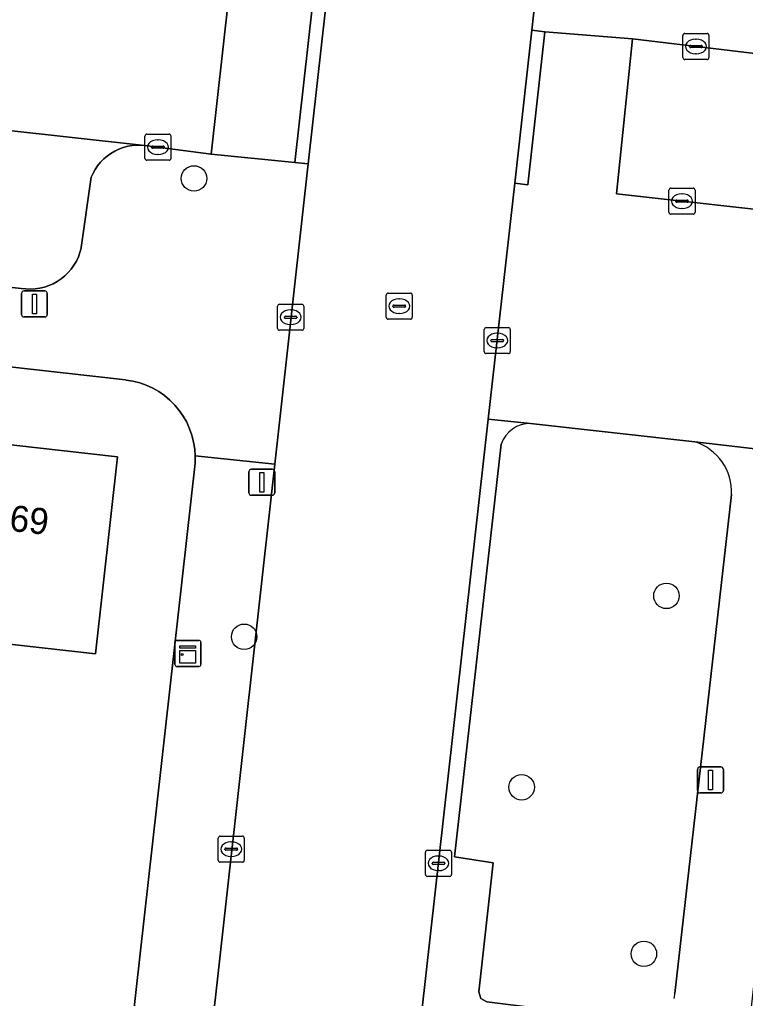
# Model space of a CAD drawing. Extents: x 161928 to 163071, y 386474 to 387428.
# Drawn here: x 162544.47 to 162572.32, y 387203.15 to 387240.71 of the extents above; entities that cross this region are included whole.
import ezdxf

# ---------------------------------------------------------------- set-up
doc = ezdxf.new("R2010")
doc.units = 0
for name, color, linetype in [('IMGEO_Boom', 7, 'Continuous'), ('IMGEO_Erf', 7, 'Continuous'), ('IMGEO_Groenvoorziening', 7, 'Continuous'), ('IMGEO_Kast', 7, 'Continuous'), ('IMGEO_Kolk', 7, 'Continuous'), ('IMGEO_Lichtmast', 7, 'Continuous'), ('IMGEO_Pand', 7, 'Continuous'), ('IMGEO_Pand_nummerreeks', 7, 'Continuous'), ('IMGEO_Parkeervlak_open', 7, 'Continuous'), ('IMGEO_Rijbaan_lokaal_gesloten', 7, 'Continuous'), ('IMGEO_Rijbaan_lokaal_open', 7, 'Continuous'), ('IMGEO_Rioolput', 7, 'Continuous'), ('IMGEO_Voetpad_open', 7, 'Continuous')]:
    doc.layers.add(name, color=color, linetype=linetype)

msp = doc.modelspace()

# ---------------------------------------------------------------- linework, layer by layer
at = {"layer": 'IMGEO_Boom'}
for centre in [(162551.165, 387234.612), (162569.293, 387218.596), (162553.09, 387217.026), (162563.736, 387211.252), (162568.427, 387204.862)]:
    msp.add_circle(centre, 0.489, dxfattribs=at)
at = {"layer": 'IMGEO_Erf'}
for points in [[(162544.087, 387202.415), (162548.769, 387201.892), (162551.206, 387223.693), (162551.212, 387223.962), (162551.193, 387224.23), (162551.151, 387224.495), (162551.086, 387224.756), (162550.997, 387225.009), (162550.886, 387225.254), (162550.753, 387225.488), (162550.6, 387225.709), (162550.429, 387225.916), (162550.239, 387226.106), (162550.033, 387226.279), (162549.812, 387226.432), (162549.579, 387226.565), (162549.335, 387226.677), (162549.081, 387226.767), (162548.821, 387226.833), (162548.556, 387226.876), (162548.541, 387226.878), (162500.702, 387232.254)], [(162542.188, 387224.606), (162548.23, 387223.931), (162547.385, 387216.372), (162541.343, 387217.048)]]:
    msp.add_lwpolyline(points, dxfattribs=at)
at = {"layer": 'IMGEO_Groenvoorziening'}
for points in [[(162570.381, 387224.509), (162564.081, 387225.203)], [(162562.951, 387224.416), (162561.16, 387208.579), (162562.643, 387208.356), (162562.1, 387203.401), (162562.168, 387203.142), (162562.405, 387203.019), (162568.169, 387202.31)], [(162569.615, 387203.338), (162571.791, 387222.483)]]:
    msp.add_lwpolyline(points, dxfattribs=at)
for centre, radius, start, end in [((162564.043, 387224.053), 1.151, 88.1025, 161.6088), ((162569.748, 387222.565), 2.045, 357.7109, 71.9613), ((162568.506, 387203.408), 1.111, 346.6026, 356.3658)]:
    msp.add_arc(centre, radius, start, end, dxfattribs=at)
at = {"layer": 'IMGEO_Kast'}
for p, q in [((162550.43, 387215.961), (162550.43, 387216.802)), ((162550.43, 387216.802), (162550.43, 387215.961)), ((162550.505, 387216.886), (162551.346, 387216.886)), ((162551.346, 387216.886), (162550.505, 387216.886)), ((162551.43, 387216.811), (162551.43, 387215.97)), ((162551.43, 387215.97), (162551.43, 387216.811)), ((162551.355, 387215.886), (162550.514, 387215.886)), ((162550.514, 387215.886), (162551.355, 387215.886))]:
    msp.add_line(p, q, dxfattribs=at)
for points in [[(162550.625, 387216.676), (162551.225, 387216.676), (162551.225, 387216.591), (162550.625, 387216.591), (162550.625, 387216.676)], [(162550.625, 387216.501), (162551.225, 387216.501), (162551.225, 387216.012), (162550.625, 387216.012), (162550.625, 387216.501)]]:
    msp.add_lwpolyline(points, dxfattribs=at)
msp.add_circle((162550.709, 387216.35), 0.0377, dxfattribs=at)
for centre, start, end in [((162550.508, 387216.808), 92.4484, 184.2845), ((162550.508, 387216.808), 92.4484, 184.2845), ((162551.352, 387216.808), 2.4484, 94.2845), ((162551.352, 387216.808), 2.4484, 94.2845), ((162550.508, 387215.964), 182.4484, 274.2845), ((162550.508, 387215.964), 182.4484, 274.2845), ((162551.352, 387215.964), 272.4484, 4.2845), ((162551.352, 387215.964), 272.4484, 4.2845)]:
    msp.add_arc(centre, 0.0779, start, end, dxfattribs=at)
at = {"layer": 'IMGEO_Kolk'}
for p, q in [((162569.923, 387239.248), (162569.923, 387240.1)), ((162569.998, 387240.174), (162570.85, 387240.174)), ((162570.924, 387240.1), (162570.924, 387239.248)), ((162570.182, 387239.668), (162570.182, 387239.68)), ((162570.62, 387239.631), (162570.222, 387239.631)), ((162570.225, 387239.717), (162570.623, 387239.717)), ((162570.411, 387239.954), (162570.436, 387239.954)), ((162570.666, 387239.68), (162570.666, 387239.668)), ((162570.434, 387239.394), (162570.409, 387239.394)), ((162570.85, 387239.174), (162569.998, 387239.174)), ((162549.281, 387235.384), (162549.281, 387236.236)), ((162549.356, 387236.31), (162550.208, 387236.31)), ((162550.282, 387236.236), (162550.282, 387235.384)), ((162549.583, 387235.853), (162549.981, 387235.853)), ((162549.769, 387236.09), (162549.794, 387236.09)), ((162549.54, 387235.804), (162549.54, 387235.816)), ((162549.978, 387235.767), (162549.58, 387235.767)), ((162549.792, 387235.53), (162549.767, 387235.53)), ((162550.024, 387235.816), (162550.024, 387235.804)), ((162550.208, 387235.31), (162549.356, 387235.31)), ((162569.389, 387233.312), (162569.389, 387234.164)), ((162569.464, 387234.238), (162570.316, 387234.238)), ((162569.877, 387234.018), (162569.902, 387234.018)), ((162570.39, 387234.164), (162570.39, 387233.312)), ((162569.648, 387233.732), (162569.648, 387233.744)), ((162570.086, 387233.695), (162569.688, 387233.695)), ((162569.691, 387233.781), (162570.089, 387233.781)), ((162570.132, 387233.744), (162570.132, 387233.732)), ((162570.316, 387233.238), (162569.464, 387233.238)), ((162569.9, 387233.458), (162569.875, 387233.458)), ((162554.374, 387228.86), (162554.374, 387229.712)), ((162554.449, 387229.786), (162555.301, 387229.786)), ((162554.862, 387229.566), (162554.887, 387229.566)), ((162555.375, 387229.712), (162555.375, 387228.86)), ((162554.633, 387229.28), (162554.633, 387229.292)), ((162555.071, 387229.243), (162554.673, 387229.243)), ((162554.676, 387229.329), (162555.074, 387229.329)), ((162555.117, 387229.292), (162555.117, 387229.28)), ((162555.301, 387228.786), (162554.449, 387228.786)), ((162554.885, 387229.006), (162554.86, 387229.006)), ((162562.3, 387227.965), (162562.3, 387228.817)), ((162562.375, 387228.891), (162563.227, 387228.891)), ((162563.301, 387228.817), (162563.301, 387227.965)), ((162562.559, 387228.385), (162562.559, 387228.397)), ((162562.997, 387228.348), (162562.599, 387228.348)), ((162562.602, 387228.434), (162563, 387228.434)), ((162562.788, 387228.671), (162562.813, 387228.671)), ((162563.043, 387228.397), (162563.043, 387228.385)), ((162562.811, 387228.111), (162562.786, 387228.111)), ((162563.227, 387227.891), (162562.375, 387227.891)), ((162552.093, 387208.45), (162552.093, 387209.302)), ((162552.168, 387209.376), (162553.02, 387209.376)), ((162553.094, 387209.302), (162553.094, 387208.45)), ((162552.352, 387208.87), (162552.352, 387208.882)), ((162552.79, 387208.833), (162552.392, 387208.833)), ((162552.395, 387208.919), (162552.793, 387208.919)), ((162552.581, 387209.156), (162552.606, 387209.156)), ((162552.836, 387208.882), (162552.836, 387208.87)), ((162560.12, 387208.835), (162560.972, 387208.835)), ((162552.604, 387208.596), (162552.579, 387208.596)), ((162560.045, 387207.909), (162560.045, 387208.761)), ((162560.533, 387208.615), (162560.558, 387208.615)), ((162561.046, 387208.761), (162561.046, 387207.909)), ((162553.02, 387208.376), (162552.168, 387208.376)), ((162560.304, 387208.329), (162560.304, 387208.341)), ((162560.742, 387208.292), (162560.344, 387208.292)), ((162560.347, 387208.378), (162560.745, 387208.378)), ((162560.556, 387208.055), (162560.531, 387208.055)), ((162560.788, 387208.341), (162560.788, 387208.329)), ((162560.972, 387207.835), (162560.12, 387207.835))]:
    msp.add_line(p, q, dxfattribs=at)
for points in [[(162569.923, 387239.248), (162569.923, 387240.1)], [(162569.998, 387240.174), (162570.85, 387240.174)], [(162570.924, 387240.1), (162570.924, 387239.248)], [(162570.85, 387239.174), (162569.998, 387239.174)], [(162549.281, 387235.384), (162549.281, 387236.236)], [(162549.356, 387236.31), (162550.208, 387236.31)], [(162550.282, 387236.236), (162550.282, 387235.384)], [(162550.208, 387235.31), (162549.356, 387235.31)], [(162569.389, 387233.312), (162569.389, 387234.164)], [(162569.464, 387234.238), (162570.316, 387234.238)], [(162570.39, 387234.164), (162570.39, 387233.312)], [(162570.316, 387233.238), (162569.464, 387233.238)], [(162554.374, 387228.86), (162554.374, 387229.712)], [(162554.449, 387229.786), (162555.301, 387229.786)], [(162555.375, 387229.712), (162555.375, 387228.86)], [(162555.301, 387228.786), (162554.449, 387228.786)], [(162562.3, 387227.965), (162562.3, 387228.817)], [(162562.375, 387228.891), (162563.227, 387228.891)], [(162563.301, 387228.817), (162563.301, 387227.965)], [(162563.227, 387227.891), (162562.375, 387227.891)], [(162552.093, 387208.45), (162552.093, 387209.302)], [(162552.168, 387209.376), (162553.02, 387209.376)], [(162553.094, 387209.302), (162553.094, 387208.45)], [(162560.12, 387208.835), (162560.972, 387208.835)], [(162560.045, 387207.909), (162560.045, 387208.761)], [(162561.046, 387208.761), (162561.046, 387207.909)], [(162553.02, 387208.376), (162552.168, 387208.376)], [(162560.972, 387207.835), (162560.12, 387207.835)]]:
    msp.add_lwpolyline(points, dxfattribs=at)
for centre, radius, start, end in [((162570, 387240.098), 0.0765, 91.552, 178.448), ((162570, 387240.098), 0.0765, 91.552, 178.448), ((162570.848, 387240.098), 0.0765, 1.552, 88.448), ((162570.848, 387240.098), 0.0765, 1.552, 88.448), ((162570.222, 387239.677), 0.0403, 85.8775, 175.7526), ((162570.219, 387239.667), 0.0366, 178.938, 274.7102), ((162570.623, 387239.674), 0.043, 264.8664, 352.4533), ((162570.627, 387239.679), 0.0386, 1.7309, 96.639), ((162570, 387239.25), 0.0765, 181.552, 268.448), ((162570, 387239.25), 0.0765, 181.552, 268.448), ((162570.848, 387239.25), 0.0765, 271.552, 358.448), ((162570.848, 387239.25), 0.0765, 271.552, 358.448), ((162549.358, 387236.234), 0.0765, 91.552, 178.448), ((162549.358, 387236.234), 0.0765, 91.552, 178.448), ((162550.206, 387236.234), 0.0765, 1.552, 88.448), ((162550.206, 387236.234), 0.0765, 1.552, 88.448), ((162549.58, 387235.813), 0.0403, 85.8775, 175.7526), ((162549.985, 387235.815), 0.0386, 1.7309, 96.639), ((162549.577, 387235.803), 0.0366, 178.938, 274.7102), ((162549.981, 387235.81), 0.043, 264.8664, 352.4533), ((162549.358, 387235.386), 0.0765, 181.552, 268.448), ((162549.358, 387235.386), 0.0765, 181.552, 268.448), ((162550.206, 387235.386), 0.0765, 271.552, 358.448), ((162550.206, 387235.386), 0.0765, 271.552, 358.448), ((162569.466, 387234.162), 0.0765, 91.552, 178.448), ((162569.466, 387234.162), 0.0765, 91.552, 178.448), ((162570.314, 387234.162), 0.0765, 1.552, 88.448), ((162570.314, 387234.162), 0.0765, 1.552, 88.448), ((162569.688, 387233.741), 0.0403, 85.8775, 175.7526), ((162569.685, 387233.731), 0.0366, 178.938, 274.7102), ((162570.089, 387233.738), 0.043, 264.8664, 352.4533), ((162570.093, 387233.743), 0.0386, 1.7309, 96.639), ((162569.466, 387233.314), 0.0765, 181.552, 268.448), ((162569.466, 387233.314), 0.0765, 181.552, 268.448), ((162570.314, 387233.314), 0.0765, 271.552, 358.448), ((162570.314, 387233.314), 0.0765, 271.552, 358.448), ((162554.451, 387229.71), 0.0765, 91.552, 178.448), ((162554.451, 387229.71), 0.0765, 91.552, 178.448), ((162555.299, 387229.71), 0.0765, 1.552, 88.448), ((162555.299, 387229.71), 0.0765, 1.552, 88.448), ((162554.673, 387229.289), 0.0403, 85.8775, 175.7526), ((162554.67, 387229.279), 0.0366, 178.938, 274.7102), ((162555.074, 387229.286), 0.043, 264.8664, 352.4533), ((162555.078, 387229.291), 0.0386, 1.7309, 96.639), ((162554.451, 387228.862), 0.0765, 181.552, 268.448), ((162554.451, 387228.862), 0.0765, 181.552, 268.448), ((162555.299, 387228.862), 0.0765, 271.552, 358.448), ((162555.299, 387228.862), 0.0765, 271.552, 358.448), ((162562.377, 387228.815), 0.0765, 91.552, 178.448), ((162562.377, 387228.815), 0.0765, 91.552, 178.448), ((162563.225, 387228.815), 0.0765, 1.552, 88.448), ((162563.225, 387228.815), 0.0765, 1.552, 88.448), ((162562.599, 387228.394), 0.0403, 85.8775, 175.7526), ((162562.596, 387228.384), 0.0366, 178.938, 274.7102), ((162563, 387228.391), 0.043, 264.8664, 352.4533), ((162563.004, 387228.396), 0.0386, 1.7309, 96.639), ((162562.377, 387227.967), 0.0765, 181.552, 268.448), ((162562.377, 387227.967), 0.0765, 181.552, 268.448), ((162563.225, 387227.967), 0.0765, 271.552, 358.448), ((162563.225, 387227.967), 0.0765, 271.552, 358.448), ((162552.17, 387209.3), 0.0765, 91.552, 178.448), ((162552.17, 387209.3), 0.0765, 91.552, 178.448), ((162553.018, 387209.3), 0.0765, 1.552, 88.448), ((162553.018, 387209.3), 0.0765, 1.552, 88.448), ((162552.392, 387208.879), 0.0403, 85.8775, 175.7526), ((162552.389, 387208.869), 0.0366, 178.938, 274.7102), ((162552.793, 387208.876), 0.043, 264.8664, 352.4533), ((162552.797, 387208.881), 0.0386, 1.7309, 96.639), ((162560.122, 387208.759), 0.0765, 91.552, 178.448), ((162560.122, 387208.759), 0.0765, 91.552, 178.448), ((162560.97, 387208.759), 0.0765, 1.552, 88.448), ((162560.97, 387208.759), 0.0765, 1.552, 88.448), ((162552.17, 387208.452), 0.0765, 181.552, 268.448), ((162552.17, 387208.452), 0.0765, 181.552, 268.448), ((162553.018, 387208.452), 0.0765, 271.552, 358.448), ((162553.018, 387208.452), 0.0765, 271.552, 358.448), ((162560.344, 387208.338), 0.0403, 85.8775, 175.7526), ((162560.341, 387208.328), 0.0366, 178.938, 274.7102), ((162560.745, 387208.335), 0.043, 264.8664, 352.4533), ((162560.749, 387208.34), 0.0386, 1.7309, 96.639), ((162560.122, 387207.911), 0.0765, 181.552, 268.448), ((162560.122, 387207.911), 0.0765, 181.552, 268.448), ((162560.97, 387207.911), 0.0765, 271.552, 358.448), ((162560.97, 387207.911), 0.0765, 271.552, 358.448)]:
    msp.add_arc(centre, radius, start, end, dxfattribs=at)
for centre, major_axis, ratio, start_param, end_param in [((162570.41, 387239.674), (-0.387, 0.002), 0.722429, 4.712389, 7.853982), ((162570.435, 387239.674), (-0.39, 0.002), 0.717154, 1.570796, 4.712389), ((162549.768, 387235.81), (-0.387, 0.002), 0.722429, 4.712389, 7.853982), ((162549.793, 387235.81), (-0.39, 0.002), 0.717154, 1.570796, 4.712389), ((162569.876, 387233.738), (-0.387, 0.002), 0.722429, 4.712389, 7.853982), ((162569.901, 387233.738), (-0.39, 0.002), 0.717154, 1.570796, 4.712389), ((162554.861, 387229.286), (-0.387, 0.002), 0.722429, 4.712389, 7.853982), ((162554.886, 387229.286), (-0.39, 0.002), 0.717154, 1.570796, 4.712389), ((162562.787, 387228.391), (-0.387, 0.002), 0.722429, 4.712389, 7.853982), ((162562.812, 387228.391), (-0.39, 0.002), 0.717154, 1.570796, 4.712389), ((162552.58, 387208.876), (-0.387, 0.002), 0.722429, 4.712389, 7.853982), ((162552.605, 387208.876), (-0.39, 0.002), 0.717154, 1.570796, 4.712389), ((162560.532, 387208.335), (-0.387, 0.002), 0.722429, 4.712389, 7.853982), ((162560.557, 387208.335), (-0.39, 0.002), 0.717154, 1.570796, 4.712389)]:
    msp.add_ellipse(centre, major_axis=major_axis, ratio=ratio, start_param=start_param, end_param=end_param, dxfattribs=at)
at = {"layer": 'IMGEO_Lichtmast'}
for p, q in [((162544.647, 387230.295), (162545.437, 387230.295)), ((162545.437, 387230.295), (162544.647, 387230.295)), ((162544.547, 387229.395), (162544.547, 387230.195)), ((162544.547, 387230.195), (162544.547, 387229.395)), ((162545.537, 387230.195), (162545.537, 387229.395)), ((162545.537, 387229.395), (162545.537, 387230.195)), ((162545.437, 387229.295), (162544.647, 387229.295)), ((162544.647, 387229.295), (162545.437, 387229.295)), ((162553.371, 387223.454), (162554.161, 387223.454)), ((162554.161, 387223.454), (162553.371, 387223.454)), ((162553.271, 387222.554), (162553.271, 387223.354)), ((162553.271, 387223.354), (162553.271, 387222.554)), ((162554.261, 387223.354), (162554.261, 387222.554)), ((162554.261, 387222.554), (162554.261, 387223.354)), ((162554.161, 387222.454), (162553.371, 387222.454)), ((162553.371, 387222.454), (162554.161, 387222.454)), ((162570.486, 387211.134), (162570.486, 387211.934)), ((162570.486, 387211.934), (162570.486, 387211.134)), ((162570.586, 387212.034), (162571.376, 387212.034)), ((162571.376, 387212.034), (162570.586, 387212.034)), ((162571.476, 387211.934), (162571.476, 387211.134)), ((162571.476, 387211.134), (162571.476, 387211.934)), ((162571.376, 387211.034), (162570.586, 387211.034)), ((162570.586, 387211.034), (162571.376, 387211.034))]:
    msp.add_line(p, q, dxfattribs=at)
for points in [[(162544.967, 387230.17), (162545.117, 387230.17), (162545.117, 387229.42), (162544.967, 387229.42), (162544.967, 387230.17)], [(162553.691, 387223.329), (162553.841, 387223.329), (162553.841, 387222.579), (162553.691, 387222.579), (162553.691, 387223.329)], [(162570.906, 387211.909), (162571.056, 387211.909), (162571.056, 387211.159), (162570.906, 387211.159), (162570.906, 387211.909)]]:
    msp.add_lwpolyline(points, dxfattribs=at)
for centre, start, end in [((162544.647, 387230.195), 90, 180), ((162544.647, 387230.195), 90, 180), ((162545.437, 387230.195), 0, 90), ((162545.437, 387230.195), 360, 90), ((162544.647, 387229.395), 180, 270), ((162544.647, 387229.395), 180, 270), ((162545.437, 387229.395), 270, 0), ((162545.437, 387229.395), 270, 0), ((162553.371, 387223.354), 90, 180), ((162553.371, 387223.354), 90, 180), ((162554.161, 387223.354), 0, 90), ((162554.161, 387223.354), 360, 90), ((162553.371, 387222.554), 180, 270), ((162553.371, 387222.554), 180, 270), ((162554.161, 387222.554), 270, 0), ((162554.161, 387222.554), 270, 0), ((162570.586, 387211.934), 90, 180), ((162570.586, 387211.934), 90, 180), ((162571.376, 387211.934), 0, 90), ((162571.376, 387211.934), 360, 90), ((162570.586, 387211.134), 180, 270), ((162570.586, 387211.134), 180, 270), ((162571.376, 387211.134), 270, 0), ((162571.376, 387211.134), 270, 0)]:
    msp.add_arc(centre, 0.1, start, end, dxfattribs=at)
at = {"layer": 'IMGEO_Pand'}
msp.add_lwpolyline([(162541.343, 387217.048), (162547.385, 387216.372), (162548.23, 387223.931), (162542.188, 387224.606)], close=True, dxfattribs=at)
at = {"layer": 'IMGEO_Parkeervlak_open'}
msp.add_lwpolyline([(162520.271, 387233.109), (162544.534, 387230.393), (162544.713, 387230.371), (162544.893, 387230.365), (162545.072, 387230.375), (162545.25, 387230.401), (162545.425, 387230.443), (162545.596, 387230.5), (162545.761, 387230.572), (162545.919, 387230.659), (162546.068, 387230.76), (162546.208, 387230.873), (162546.337, 387230.999), (162546.454, 387231.135), (162546.559, 387231.282), (162546.65, 387231.437), (162546.727, 387231.6), (162546.789, 387231.769), (162546.836, 387231.942), (162546.841, 387231.967), (162547.222, 387234.657), (162547.283, 387234.794), (162547.368, 387234.948), (162547.466, 387235.094), (162547.577, 387235.231), (162547.699, 387235.357), (162547.833, 387235.471), (162547.976, 387235.574), (162548.128, 387235.663), (162548.287, 387235.738), (162548.452, 387235.799), (162548.622, 387235.845), (162548.795, 387235.875), (162548.97, 387235.89), (162549.146, 387235.889), (162519.529, 387239.164)], dxfattribs=at)
at = {"layer": 'IMGEO_Rijbaan_lokaal_gesloten'}
for points in [[(162556.325, 387170.7), (162562.455, 387225.375), (162563.47, 387234.424), (162564.129, 387240.295), (162565.141, 387249.322), (162565.217, 387250), (162565.384, 387251.472), (162567.496, 387270.127), (162567.84, 387273.164), (162569.577, 387288.505), (162571.026, 387301.117), (162574.205, 387327.087), (162575.142, 387335.865), (162575.483, 387339.07), (162576.516, 387348.748), (162576.827, 387352.455), (162576.971, 387353.801), (162577.295, 387356.72), (162571.324, 387357.392)], [(162569.069, 387354.612), (162568.874, 387352.558), (162568.497, 387349.148), (162564.731, 387314.451), (162562.514, 387296.203), (162557.202, 387250), (162556.224, 387241.223), (162555.55, 387235.172), (162554.266, 387223.645), (162548.368, 387170.7), (162543.735, 387129.503), (162543.702, 387129.203), (162543.676, 387128.966), (162543.203, 387124.698), (162541.338, 387107.851), (162532.261, 387023.724)]]:
    msp.add_lwpolyline(points, dxfattribs=at)
at = {"layer": 'IMGEO_Rijbaan_lokaal_open'}
for points in [[(162520.208, 387245.22), (162519.884, 387242.328), (162519.529, 387239.164), (162549.146, 387235.889), (162549.379, 387235.863), (162551.828, 387235.546), (162552.501, 387241.612), (162549.853, 387241.917)], [(162574.708, 387233.198), (162607.113, 387229.556), (162607.416, 387232.31), (162607.757, 387235.405), (162574.824, 387239.152), (162567.991, 387239.962), (162567.382, 387234.023)]]:
    msp.add_lwpolyline(points, close=True, dxfattribs=at)
at = {"layer": 'IMGEO_Rioolput'}
for p, q in [((162558.615, 387230.21), (162559.467, 387230.21)), ((162558.54, 387229.284), (162558.54, 387230.136)), ((162559.028, 387229.99), (162559.053, 387229.99)), ((162559.541, 387230.136), (162559.541, 387229.284)), ((162558.799, 387229.704), (162558.799, 387229.716)), ((162559.237, 387229.667), (162558.839, 387229.667)), ((162558.842, 387229.753), (162559.24, 387229.753)), ((162559.283, 387229.716), (162559.283, 387229.704)), ((162559.467, 387229.21), (162558.615, 387229.21)), ((162559.051, 387229.43), (162559.026, 387229.43))]:
    msp.add_line(p, q, dxfattribs=at)
for points in [[(162558.615, 387230.21), (162559.467, 387230.21)], [(162558.54, 387229.284), (162558.54, 387230.136)], [(162559.541, 387230.136), (162559.541, 387229.284)], [(162559.467, 387229.21), (162558.615, 387229.21)]]:
    msp.add_lwpolyline(points, dxfattribs=at)
for centre, radius, start, end in [((162558.617, 387230.134), 0.0765, 91.552, 178.448), ((162558.617, 387230.134), 0.0765, 91.552, 178.448), ((162559.465, 387230.134), 0.0765, 1.552, 88.448), ((162559.465, 387230.134), 0.0765, 1.552, 88.448), ((162558.839, 387229.713), 0.0403, 85.8775, 175.7526), ((162558.836, 387229.703), 0.0366, 178.938, 274.7102), ((162559.24, 387229.71), 0.043, 264.8664, 352.4533), ((162559.244, 387229.715), 0.0386, 1.7309, 96.639), ((162558.617, 387229.286), 0.0765, 181.552, 268.448), ((162558.617, 387229.286), 0.0765, 181.552, 268.448), ((162559.465, 387229.286), 0.0765, 271.552, 358.448), ((162559.465, 387229.286), 0.0765, 271.552, 358.448)]:
    msp.add_arc(centre, radius, start, end, dxfattribs=at)
for centre, major_axis, ratio, start_param, end_param in [((162559.027, 387229.71), (-0.387, 0.002), 0.722429, 4.712389, 7.853982), ((162559.052, 387229.71), (-0.39, 0.002), 0.717154, 1.570796, 4.712389)]:
    msp.add_ellipse(centre, major_axis=major_axis, ratio=ratio, start_param=start_param, end_param=end_param, dxfattribs=at)
at = {"layer": 'IMGEO_Voetpad_open'}
for points in [[(162565.141, 387249.322), (162564.129, 387240.295), (162564.629, 387240.241), (162567.991, 387239.962), (162574.824, 387239.152), (162575.007, 387239.158), (162575.187, 387239.181), (162575.366, 387239.22), (162575.539, 387239.274), (162575.708, 387239.344), (162575.869, 387239.429), (162576.023, 387239.527), (162576.166, 387239.639), (162576.3, 387239.763), (162576.421, 387239.899), (162576.53, 387240.045), (162576.626, 387240.2), (162576.707, 387240.364), (162576.773, 387240.533), (162576.824, 387240.708)], [(162552.501, 387241.612), (162551.828, 387235.546), (162555.04, 387235.227), (162555.718, 387241.278)], [(162574.708, 387233.198), (162567.382, 387234.023), (162567.991, 387239.962), (162564.629, 387240.241), (162563.972, 387234.369), (162563.47, 387234.424), (162562.455, 387225.375), (162564.081, 387225.203), (162570.381, 387224.509), (162576.763, 387223.769)], [(162555.55, 387235.172), (162555.04, 387235.227), (162551.828, 387235.546), (162549.379, 387235.863), (162549.146, 387235.889), (162548.97, 387235.89), (162548.795, 387235.875), (162548.622, 387235.845), (162548.452, 387235.799), (162548.287, 387235.738), (162548.128, 387235.663), (162547.976, 387235.574), (162547.833, 387235.471), (162547.699, 387235.357), (162547.577, 387235.231), (162547.466, 387235.094), (162547.368, 387234.948), (162547.283, 387234.794), (162547.222, 387234.657), (162546.841, 387231.967), (162546.836, 387231.942), (162546.789, 387231.769), (162546.727, 387231.6), (162546.65, 387231.437), (162546.559, 387231.282), (162546.454, 387231.135), (162546.337, 387230.999), (162546.208, 387230.873), (162546.068, 387230.76), (162545.919, 387230.659), (162545.761, 387230.572), (162545.596, 387230.5), (162545.425, 387230.443), (162545.25, 387230.401), (162545.072, 387230.375), (162544.893, 387230.365), (162544.713, 387230.371), (162544.534, 387230.393), (162520.271, 387233.109)], [(162500.702, 387232.254), (162548.541, 387226.878), (162548.556, 387226.876), (162548.821, 387226.833), (162549.081, 387226.767), (162549.335, 387226.677), (162549.579, 387226.565), (162549.812, 387226.432), (162550.033, 387226.279), (162550.239, 387226.106), (162550.429, 387225.916), (162550.6, 387225.709), (162550.753, 387225.488), (162550.886, 387225.254), (162550.997, 387225.009), (162551.086, 387224.756), (162551.151, 387224.495), (162551.193, 387224.23), (162551.212, 387223.962), (162554.266, 387223.645), (162555.55, 387235.172)], [(162564.081, 387225.203), (162562.455, 387225.375), (162556.325, 387170.7)], [(162568.169, 387202.31), (162562.405, 387203.019), (162562.168, 387203.142), (162562.1, 387203.401), (162562.643, 387208.356), (162561.16, 387208.579), (162562.951, 387224.416)], [(162572.245, 387200.058), (162572.401, 387201.446), (162574.695, 387221.916), (162574.718, 387222.097), (162574.756, 387222.273), (162574.81, 387222.445), (162574.879, 387222.611), (162574.963, 387222.771), (162575.06, 387222.922), (162575.171, 387223.064), (162575.294, 387223.196), (162575.428, 387223.316), (162575.572, 387223.423), (162575.726, 387223.518), (162575.887, 387223.598), (162576.055, 387223.663), (162576.228, 387223.714), (162576.404, 387223.748), (162576.583, 387223.767), (162576.763, 387223.769), (162570.381, 387224.509)], [(162571.791, 387222.483), (162569.615, 387203.338)]]:
    msp.add_lwpolyline(points, dxfattribs=at)
for points in [[(162555.55, 387235.172), (162556.224, 387241.223), (162555.718, 387241.278), (162555.04, 387235.227)], [(162564.129, 387240.295), (162563.47, 387234.424), (162563.972, 387234.369), (162564.629, 387240.241)], [(162554.266, 387223.645), (162551.212, 387223.962), (162551.206, 387223.693), (162548.769, 387201.892), (162548.612, 387200.491), (162540.754, 387130.2), (162543.735, 387129.503), (162548.368, 387170.7)]]:
    msp.add_lwpolyline(points, close=True, dxfattribs=at)
for centre, radius, start, end in [((162564.043, 387224.053), 1.151, 88.1025, 161.6088), ((162569.748, 387222.565), 2.045, 357.7109, 71.9613), ((162568.506, 387203.408), 1.111, 346.6026, 356.3658)]:
    msp.add_arc(centre, radius, start, end, dxfattribs=at)

# ---------------------------------------------------------------- texts
at = {"layer": 'IMGEO_Pand_nummerreeks'}
msp.add_text('69', height=1, rotation=353.6208, dxfattribs=at).set_placement((162544.053, 387221.097))

doc.saveas('drawing.dxf')
